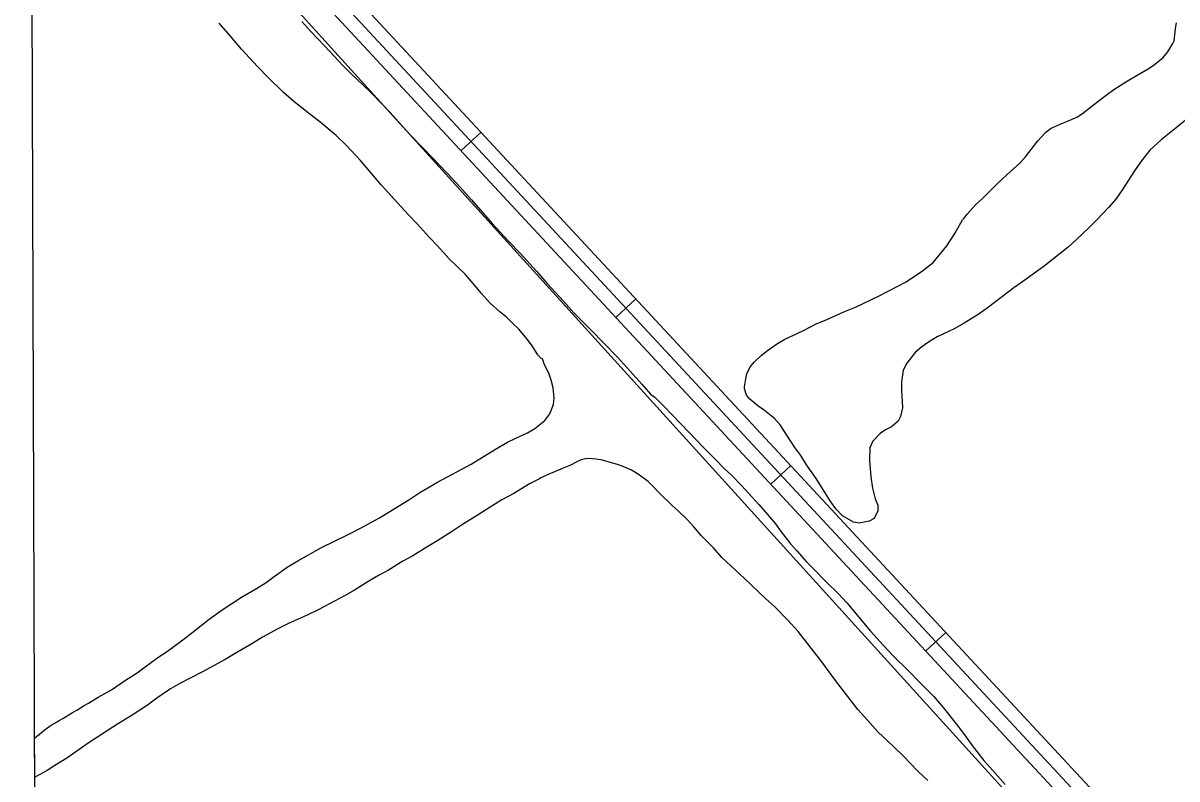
# Model space of a CAD drawing. Extents: x 3392644 to 3430565, y 576657 to 602123.
# Drawn here: x 3396720 to 3397988, y 596223 to 597053 of the extents above; entities that cross this region are included whole.
import ezdxf

# ---------------------------------------------------------------- set-up
doc = ezdxf.new("R2010")
doc.units = 0
for name, color, linetype in [('V-GRID-FRAM', 7, 'Continuous'), ('V-ROAD-CNTR', 7, 'Continuous'), ('V-SITE-VEGE', 7, 'Continuous'), ('V-TOPO-SHOR', 7, 'Continuous')]:
    doc.layers.add(name, color=color, linetype=linetype)

msp = doc.modelspace()

# ---------------------------------------------------------------- linework, layer by layer
at = {"layer": 'V-GRID-FRAM'}
msp.add_lwpolyline([(3396720.3, 600227.7), (3428325.7, 600342.6), (3428399.7, 582159.3), (3396778.5, 582044.3), (3396720.3, 600227.7)], dxfattribs=at)
at = {"layer": 'V-ROAD-CNTR'}
for p, q in [((3397201.4, 596913.2), (3397223.4, 596933.6)), ((3397371.5, 596730), (3397393.5, 596750.4)), ((3397541.7, 596546.8), (3397563.6, 596567.2)), ((3397711.8, 596363.6), (3397733.8, 596384))]:
    msp.add_line(p, q, dxfattribs=at)
for points in [[(3399087.7, 594844.3), (3398122.5, 595961.4), (3398050, 596043.4), (3396977.5, 597198.4), (3396726.6, 597467.1)], [(3399076.3, 594834.5), (3398111.2, 595951.5), (3398038.9, 596033.3), (3396966.5, 597188.2), (3396726.7, 597445.1)], [(3399065, 594824.7), (3398099.9, 595941.6), (3398027.8, 596023.3), (3396955.5, 597178), (3396726.8, 597423)]]:
    msp.add_lwpolyline(points, dxfattribs=at)
at = {"layer": 'V-SITE-VEGE'}
for p, q in [((3396948.1, 597039), (3396935.8, 597053.3)), ((3397026.5, 597055.2), (3397036.5, 597044)), ((3397036.5, 597044), (3397051.7, 597028.1)), ((3397984.5, 597033.9), (3397986, 597047.4)), ((3397986, 597047.4), (3397987.1, 597053.6)), ((3396960.1, 597024.7), (3396948.1, 597039)), ((3397983.2, 597030.7), (3397984.5, 597033.9)), ((3396977.9, 597005.6), (3396960.1, 597024.7)), ((3397051.7, 597028.1), (3397071.8, 597006.5)), ((3397972.6, 597015.4), (3397977.8, 597021.9)), ((3397977.8, 597021.9), (3397983.2, 597030.7)), ((3397071.8, 597006.5), (3397080.1, 596998.1)), ((3397956, 597003), (3397963.1, 597007.8)), ((3397963.1, 597007.8), (3397972.6, 597015.4)), ((3396989.6, 596993.4), (3396977.9, 597005.6)), ((3397006.5, 596976.9), (3396989.6, 596993.4)), ((3397080.1, 596998.1), (3397093.3, 596985.3)), ((3397932.3, 596989.2), (3397942.3, 596995.1)), ((3397942.3, 596995.1), (3397956, 597003)), ((3397093.3, 596985.3), (3397102.4, 596977.1)), ((3397910, 596974.3), (3397918.4, 596980.4)), ((3397918.4, 596980.4), (3397932.3, 596989.2)), ((3397017.7, 596967), (3397006.5, 596976.9)), ((3397102.4, 596977.1), (3397114.9, 596963.9)), ((3397894.4, 596962.4), (3397902.2, 596968.2)), ((3397902.2, 596968.2), (3397910, 596974.3)), ((3397035.2, 596953.4), (3397017.7, 596967)), ((3397114.9, 596963.9), (3397123.6, 596955.1)), ((3397123.6, 596955.1), (3397135.8, 596941.2)), ((3397884.1, 596954.1), (3397894.4, 596962.4)), ((3397046.4, 596944.9), (3397035.2, 596953.4)), ((3397064.3, 596929.8), (3397046.4, 596944.9)), ((3397849.4, 596937.8), (3397859.3, 596942.4)), ((3397859.3, 596942.4), (3397866.7, 596945.3)), ((3397866.7, 596945.3), (3397877.7, 596950)), ((3397877.7, 596950), (3397884.1, 596954.1)), ((3397998.8, 596948.2), (3397986.8, 596938.3)), ((3397074.7, 596919.5), (3397064.3, 596929.8)), ((3397135.8, 596941.2), (3397144.7, 596931.3)), ((3397144.7, 596931.3), (3397159.2, 596916.2)), ((3397834.9, 596923.9), (3397843.7, 596933.4)), ((3397843.7, 596933.4), (3397849.4, 596937.8)), ((3397986.8, 596938.3), (3397970.4, 596925)), ((3397090.8, 596902.3), (3397074.7, 596919.5)), ((3397821.5, 596906.2), (3397834.9, 596923.9)), ((3397970.4, 596925), (3397957.8, 596913.7)), ((3397159.2, 596916.2), (3397169.6, 596905.7)), ((3397169.6, 596905.7), (3397185.8, 596888.9)), ((3397815.2, 596899.5), (3397821.5, 596906.2)), ((3397957.8, 596913.7), (3397947.6, 596900.5)), ((3397113.6, 596875.8), (3397090.8, 596902.3)), ((3397804.9, 596890.4), (3397815.2, 596899.5)), ((3397947.6, 596900.5), (3397941.1, 596891.1)), ((3397185.8, 596888.9), (3397196.9, 596876.9)), ((3397791.3, 596877.8), (3397804.9, 596890.4)), ((3397941.1, 596891.1), (3397927, 596869.5)), ((3397135.3, 596851.7), (3397113.6, 596875.8)), ((3397196.9, 596876.9), (3397212.7, 596859.1)), ((3397774.3, 596860.9), (3397791.3, 596877.8)), ((3397927, 596869.5), (3397920.5, 596860)), ((3397212.7, 596859.1), (3397235.5, 596833)), ((3397766.5, 596853.6), (3397774.3, 596860.9)), ((3397920.5, 596860), (3397912.6, 596850.8)), ((3397143.9, 596842.2), (3397135.3, 596851.7)), ((3397153, 596832.8), (3397143.9, 596842.2)), ((3397753.6, 596838.6), (3397757.5, 596843.8)), ((3397757.5, 596843.8), (3397766.5, 596853.6)), ((3397912.6, 596850.8), (3397899.8, 596837.1)), ((3397166.3, 596818.3), (3397153, 596832.8)), ((3397235.5, 596833), (3397253.3, 596813.9)), ((3397743.6, 596822.3), (3397752.1, 596837.1)), ((3397752.1, 596837.1), (3397753.6, 596838.6)), ((3397891, 596828.5), (3397877.5, 596815.7)), ((3397899.8, 596837.1), (3397891, 596828.5)), ((3397175.4, 596808.6), (3397166.3, 596818.3)), ((3397735.1, 596808.5), (3397743.6, 596822.3)), ((3397877.5, 596815.7), (3397868.3, 596807.2)), ((3397188.4, 596794.3), (3397175.4, 596808.6)), ((3397253.3, 596813.9), (3397266.1, 596800.7)), ((3397719.8, 596790.2), (3397735.1, 596808.5)), ((3397868.3, 596807.2), (3397842, 596786.3)), ((3397205.7, 596777.5), (3397188.4, 596794.3)), ((3397266.1, 596800.7), (3397284.3, 596780.7)), ((3397284.3, 596780.7), (3397296, 596767.2)), ((3397690.3, 596769.2), (3397708.2, 596781)), ((3397708.2, 596781), (3397719.8, 596790.2)), ((3397842, 596786.3), (3397822.2, 596772)), ((3397216.8, 596764.7), (3397205.7, 596777.5)), ((3397296, 596767.2), (3397313.8, 596747.9)), ((3397660.7, 596753.6), (3397690.3, 596769.2)), ((3397822.2, 596772), (3397808.5, 596762.4)), ((3397223.3, 596756.7), (3397216.8, 596764.7)), ((3397233.5, 596745.6), (3397223.3, 596756.7)), ((3397634.7, 596741.3), (3397660.7, 596753.6)), ((3397796, 596752.8), (3397779.4, 596740.2)), ((3397808.5, 596762.4), (3397796, 596752.8)), ((3397243.9, 596736.2), (3397233.5, 596745.6)), ((3397313.8, 596747.9), (3397325.1, 596734.9)), ((3397621.8, 596736), (3397634.7, 596741.3)), ((3397779.4, 596740.2), (3397769.3, 596733.2)), ((3397251.2, 596730.3), (3397243.9, 596736.2)), ((3397258.4, 596723.4), (3397251.2, 596730.3)), ((3397325.1, 596734.9), (3397343.5, 596716.8)), ((3397592.1, 596723.3), (3397602.5, 596727.3)), ((3397602.5, 596727.3), (3397621.8, 596736)), ((3397769.3, 596733.2), (3397753.9, 596723.6)), ((3397264.8, 596716.9), (3397258.4, 596723.4)), ((3397274.4, 596705.7), (3397264.8, 596716.9)), ((3397343.5, 596716.8), (3397373.4, 596686)), ((3397569.7, 596712.1), (3397578.2, 596715.9)), ((3397578.2, 596715.9), (3397592.1, 596723.3)), ((3397742.9, 596717.6), (3397724.3, 596708.8)), ((3397753.9, 596723.6), (3397742.9, 596717.6)), ((3397279.6, 596698.6), (3397274.4, 596705.7)), ((3397549, 596701.3), (3397556.8, 596706.2)), ((3397556.8, 596706.2), (3397569.7, 596712.1)), ((3397714.8, 596702.9), (3397707.6, 596697.7)), ((3397724.3, 596708.8), (3397714.8, 596702.9)), ((3397285.8, 596688.9), (3397279.6, 596698.6)), ((3397288.8, 596685.1), (3397285.8, 596688.9)), ((3397530.9, 596688.1), (3397538, 596693.5)), ((3397538, 596693.5), (3397549, 596701.3)), ((3397700.3, 596691.4), (3397691.1, 596679.9)), ((3397707.6, 596697.7), (3397700.3, 596691.4)), ((3397290.7, 596684.5), (3397288.8, 596685.1)), ((3397293, 596677.9), (3397290.7, 596684.5)), ((3397297.6, 596668.8), (3397293, 596677.9)), ((3397373.4, 596686), (3397399.9, 596656.8)), ((3397518.9, 596675.7), (3397523.5, 596681.3)), ((3397523.5, 596681.3), (3397530.9, 596688.1)), ((3397691.1, 596679.9), (3397686.9, 596672.2)), ((3397300.3, 596661), (3397297.6, 596668.8)), ((3397514, 596662.4), (3397515.2, 596668)), ((3397515.2, 596668), (3397518.9, 596675.7)), ((3397686.9, 596672.2), (3397685, 596659.2)), ((3397302.5, 596652.5), (3397300.3, 596661)), ((3397303.8, 596641.6), (3397302.5, 596652.5)), ((3397399.9, 596656.8), (3397409.4, 596645.8)), ((3397512.5, 596651.5), (3397512.7, 596653.9)), ((3397514.7, 596644.7), (3397512.5, 596651.5)), ((3397512.7, 596653.9), (3397514, 596662.4)), ((3397685, 596659.2), (3397685.1, 596649.8)), ((3397303, 596634.4), (3397303.8, 596641.6)), ((3397409.4, 596645.8), (3397414.6, 596641.9)), ((3397414.6, 596641.9), (3397424.8, 596631.8)), ((3397518.4, 596640.1), (3397514.7, 596644.7)), ((3397527.3, 596632.8), (3397518.4, 596640.1)), ((3397685.1, 596649.8), (3397686, 596638.1)), ((3397298.9, 596624.1), (3397303, 596634.4)), ((3397424.8, 596631.8), (3397432.6, 596623.6)), ((3397534.6, 596627.8), (3397527.3, 596632.8)), ((3397545.6, 596619), (3397534.6, 596627.8)), ((3397686.1, 596630.8), (3397684.1, 596621.2)), ((3397686, 596638.1), (3397686.1, 596630.8)), ((3397282.3, 596607.8), (3397293.3, 596616.7)), ((3397293.3, 596616.7), (3397298.9, 596624.1)), ((3397432.6, 596623.6), (3397443.6, 596612.5)), ((3397551.7, 596612.1), (3397545.6, 596619)), ((3397681.6, 596616.1), (3397674.1, 596609.8)), ((3397684.1, 596621.2), (3397681.6, 596616.1)), ((3397261.4, 596597.3), (3397274.3, 596603.2)), ((3397274.3, 596603.2), (3397282.3, 596607.8)), ((3397443.6, 596612.5), (3397467.7, 596587.1)), ((3397559.3, 596600.5), (3397551.7, 596612.1)), ((3397567.8, 596587), (3397559.3, 596600.5)), ((3397661.6, 596602.3), (3397653.8, 596594.1)), ((3397667.5, 596606.5), (3397661.6, 596602.3)), ((3397674.1, 596609.8), (3397667.5, 596606.5)), ((3397239, 596585.2), (3397252.5, 596592.9)), ((3397252.5, 596592.9), (3397261.4, 596597.3)), ((3397653.8, 596594.1), (3397650.5, 596586.8)), ((3397212.4, 596568.8), (3397239, 596585.2)), ((3397341.7, 596574.9), (3397337.9, 596574.6)), ((3397349.8, 596574.1), (3397341.7, 596574.9)), ((3397467.7, 596587.1), (3397474, 596581)), ((3397474, 596581), (3397480.5, 596574.1)), ((3397574.6, 596578.3), (3397567.8, 596587)), ((3397580.9, 596568.2), (3397574.6, 596578.3)), ((3397650.5, 596586.8), (3397649.9, 596572.7)), ((3397175.4, 596549), (3397212.4, 596568.8)), ((3397313.5, 596564.2), (3397297.2, 596557.5)), ((3397320.7, 596567.3), (3397313.5, 596564.2)), ((3397329.4, 596571.7), (3397320.7, 596567.3)), ((3397333.4, 596573.5), (3397329.4, 596571.7)), ((3397337.9, 596574.6), (3397333.4, 596573.5)), ((3397356.6, 596573), (3397349.8, 596574.1)), ((3397366.5, 596570.4), (3397356.6, 596573)), ((3397373.1, 596568.3), (3397366.5, 596570.4)), ((3397379.3, 596566.1), (3397373.1, 596568.3)), ((3397388.4, 596562), (3397379.3, 596566.1)), ((3397480.5, 596574.1), (3397490.6, 596563.8)), ((3397490.6, 596563.8), (3397498, 596556.9)), ((3397591.4, 596553), (3397580.9, 596568.2)), ((3397649.9, 596572.7), (3397651.5, 596554.8)), ((3397284.5, 596551.2), (3397276.5, 596547)), ((3397286.9, 596552.3), (3397284.5, 596551.2)), ((3397289, 596553.6), (3397286.9, 596552.3)), ((3397297.2, 596557.5), (3397289, 596553.6)), ((3397394, 596558.9), (3397388.4, 596562)), ((3397398.7, 596555.5), (3397394, 596558.9)), ((3397406.7, 596549.7), (3397398.7, 596555.5)), ((3397411.9, 596544.7), (3397406.7, 596549.7)), ((3397498, 596556.9), (3397509.3, 596545.3)), ((3397597.7, 596543.1), (3397591.4, 596553)), ((3397651.5, 596554.8), (3397653.2, 596542.5)), ((3397144, 596529.7), (3397156, 596537.8)), ((3397156, 596537.8), (3397175.4, 596549)), ((3397276.5, 596547), (3397259.2, 596536.7)), ((3397419.4, 596536.9), (3397411.9, 596544.7)), ((3397433.1, 596523.5), (3397419.4, 596536.9)), ((3397509.3, 596545.3), (3397516.9, 596536.9)), ((3397516.9, 596536.9), (3397528.6, 596524.3)), ((3397606.7, 596528.6), (3397597.7, 596543.1)), ((3397653.2, 596542.5), (3397656.3, 596530.6)), ((3397111.7, 596509.8), (3397144, 596529.7)), ((3397246.3, 596529.5), (3397218.2, 596512)), ((3397259.2, 596536.7), (3397246.3, 596529.5)), ((3397528.6, 596524.3), (3397535.9, 596515.9)), ((3397613, 596519.7), (3397606.7, 596528.6)), ((3397656.3, 596530.6), (3397659.2, 596523.6)), ((3397218.2, 596512), (3397202, 596501.7)), ((3397439.8, 596517.4), (3397433.1, 596523.5)), ((3397450.2, 596507.5), (3397439.8, 596517.4)), ((3397535.9, 596515.9), (3397546.6, 596503.1)), ((3397620.4, 596511.9), (3397613, 596519.7)), ((3397632.4, 596505.1), (3397620.4, 596511.9)), ((3397659.3, 596517.5), (3397655.2, 596509.1)), ((3397659.2, 596523.6), (3397659.3, 596517.5)), ((3397090.8, 596498.4), (3397111.7, 596509.8)), ((3397202, 596501.7), (3397191.8, 596495.1)), ((3397456.9, 596499.8), (3397450.2, 596507.5)), ((3397465.2, 596490.5), (3397456.9, 596499.8)), ((3397546.6, 596503.1), (3397553.1, 596494.5)), ((3397638.6, 596504.1), (3397632.4, 596505.1)), ((3397649.7, 596506.2), (3397638.6, 596504.1)), ((3397655.2, 596509.1), (3397649.7, 596506.2)), ((3397048.1, 596477.1), (3397076.6, 596491.2)), ((3397076.6, 596491.2), (3397090.8, 596498.4)), ((3397191.8, 596495.1), (3397175.8, 596485.1)), ((3397478.6, 596476.7), (3397465.2, 596490.5)), ((3397553.1, 596494.5), (3397563.3, 596481.4)), ((3397021.9, 596462.4), (3397048.1, 596477.1)), ((3397164.8, 596478.5), (3397148.2, 596468.2)), ((3397175.8, 596485.1), (3397164.8, 596478.5)), ((3397487.9, 596466.4), (3397478.6, 596476.7)), ((3397563.3, 596481.4), (3397570.1, 596473.4)), ((3397570.1, 596473.4), (3397580.7, 596461.4)), ((3397010.5, 596455.6), (3397021.9, 596462.4)), ((3397137.4, 596462.1), (3397121.8, 596452.5)), ((3397148.2, 596468.2), (3397137.4, 596462.1)), ((3397502.8, 596452.3), (3397487.9, 596466.4)), ((3397580.7, 596461.4), (3397587.6, 596454.7)), ((3396996.1, 596445.4), (3397010.5, 596455.6)), ((3397121.8, 596452.5), (3397110.8, 596446.5)), ((3397512.4, 596443.5), (3397502.8, 596452.3)), ((3397587.6, 596454.7), (3397602.6, 596439.2)), ((3396976.7, 596432.3), (3396987.3, 596438.6)), ((3396987.3, 596438.6), (3396996.1, 596445.4)), ((3397100.2, 596440.4), (3397084.2, 596430.5)), ((3397110.8, 596446.5), (3397100.2, 596440.4)), ((3397536.2, 596420.9), (3397512.4, 596443.5)), ((3397602.6, 596439.2), (3397615.1, 596427)), ((3396960.3, 596422.6), (3396976.7, 596432.3)), ((3397073.2, 596424), (3397062.4, 596418.1)), ((3397084.2, 596430.5), (3397073.2, 596424)), ((3397615.1, 596427), (3397624.9, 596416.3)), ((3396938.9, 596408.9), (3396960.3, 596422.6)), ((3397062.4, 596418.1), (3397044.4, 596408.8)), ((3397545.7, 596412.3), (3397536.2, 596420.9)), ((3397560.4, 596397.4), (3397545.7, 596412.3)), ((3397624.9, 596416.3), (3397651, 596385.4)), ((3396903.8, 596381.9), (3396924.8, 596398.4)), ((3396924.8, 596398.4), (3396938.9, 596408.9)), ((3397032.2, 596402.9), (3397012.7, 596394)), ((3397044.4, 596408.8), (3397032.2, 596402.9)), ((3397571.5, 596385), (3397560.4, 596397.4)), ((3397000, 596387.9), (3396983.3, 596378.7)), ((3397012.7, 596394), (3397000, 596387.9)), ((3397597.8, 596351.7), (3397571.5, 596385)), ((3397651, 596385.4), (3397665.5, 596369.4)), ((3396878.9, 596363.4), (3396894.3, 596374.7)), ((3396894.3, 596374.7), (3396903.8, 596381.9)), ((3396983.3, 596378.7), (3396971.5, 596371.4)), ((3396868.2, 596356.4), (3396878.9, 596363.4)), ((3396953.1, 596360.7), (3396942.2, 596354.1)), ((3396971.5, 596371.4), (3396953.1, 596360.7)), ((3397665.5, 596369.4), (3397675.5, 596358.7)), ((3396854.3, 596346.1), (3396868.2, 596356.4)), ((3396942.2, 596354.1), (3396917.4, 596340.5)), ((3397612.6, 596331.1), (3397597.8, 596351.7)), ((3397675.5, 596358.7), (3397693, 596341.5)), ((3396832.8, 596331.5), (3396845.6, 596339.6)), ((3396845.6, 596339.6), (3396854.3, 596346.1)), ((3396917.4, 596340.5), (3396902.4, 596333)), ((3397693, 596341.5), (3397704.3, 596330.2)), ((3396817.4, 596320.8), (3396832.8, 596331.5)), ((3396882.3, 596321.8), (3396867.2, 596311.6)), ((3396892.5, 596327.8), (3396882.3, 596321.8)), ((3396902.4, 596333), (3396892.5, 596327.8)), ((3397637.2, 596299.3), (3397612.6, 596331.1)), ((3397704.3, 596330.2), (3397720.5, 596313.4)), ((3396792.2, 596306.1), (3396802.8, 596312.7)), ((3396802.8, 596312.7), (3396817.4, 596320.8)), ((3396867.2, 596311.6), (3396856.8, 596304)), ((3397720.5, 596313.4), (3397730.9, 596301.4)), ((3396764.1, 596289.5), (3396774.7, 596296.1)), ((3396774.7, 596296.1), (3396779.3, 596298.7)), ((3396779.3, 596298.7), (3396787.4, 596303.5)), ((3396787.4, 596303.5), (3396792.2, 596306.1)), ((3396856.8, 596304), (3396839.1, 596292.2)), ((3397648, 596287.1), (3397637.2, 596299.3)), ((3397730.9, 596301.4), (3397745.1, 596283.5)), ((3396751.3, 596282), (3396757.6, 596285.6)), ((3396757.6, 596285.6), (3396759.3, 596286.7)), ((3396759.3, 596286.7), (3396764.1, 596289.5)), ((3396825.2, 596283.9), (3396792.9, 596263.1)), ((3396839.1, 596292.2), (3396825.2, 596283.9)), ((3397659.1, 596274.9), (3397648, 596287.1)), ((3397745.1, 596283.5), (3397754.4, 596271.3)), ((3396735.5, 596270.1), (3396738, 596271.8)), ((3396738, 596271.8), (3396743.5, 596276.6)), ((3396743.5, 596276.6), (3396751.3, 596282)), ((3397676.2, 596258.8), (3397659.1, 596274.9)), ((3397754.4, 596271.3), (3397762.9, 596259.9)), ((3396733, 596267.8), (3396735.5, 596270.1)), ((3396733.1, 596224.8), (3396733, 596267.8)), ((3396792.9, 596263.1), (3396768.5, 596245.7)), ((3397687.2, 596247.9), (3397676.2, 596258.8)), ((3397762.9, 596259.9), (3397775.6, 596243.3)), ((3396768.5, 596245.7), (3396755, 596237.6)), ((3397702.9, 596231.5), (3397687.2, 596247.9)), ((3396755, 596237.6), (3396746.7, 596232.3)), ((3397775.6, 596243.3), (3397784.9, 596232.6)), ((3396738.7, 596227.7), (3396733.1, 596224.8)), ((3396746.7, 596232.3), (3396738.7, 596227.7)), ((3397713.9, 596221.2), (3397702.9, 596231.5)), ((3397784.9, 596232.6), (3397799, 596216.8))]:
    msp.add_line(p, q, dxfattribs=at)
at = {"layer": 'V-TOPO-SHOR'}
msp.add_lwpolyline([(3396734.2, 597384.3), (3398151.8, 595820.7), (3399024.3, 594822.2), (3397591.3, 593996.4), (3397482.5, 594032.2), (3397349.4, 594140.3), (3397216.2, 594248.5)], dxfattribs=at)

doc.saveas('drawing.dxf')
